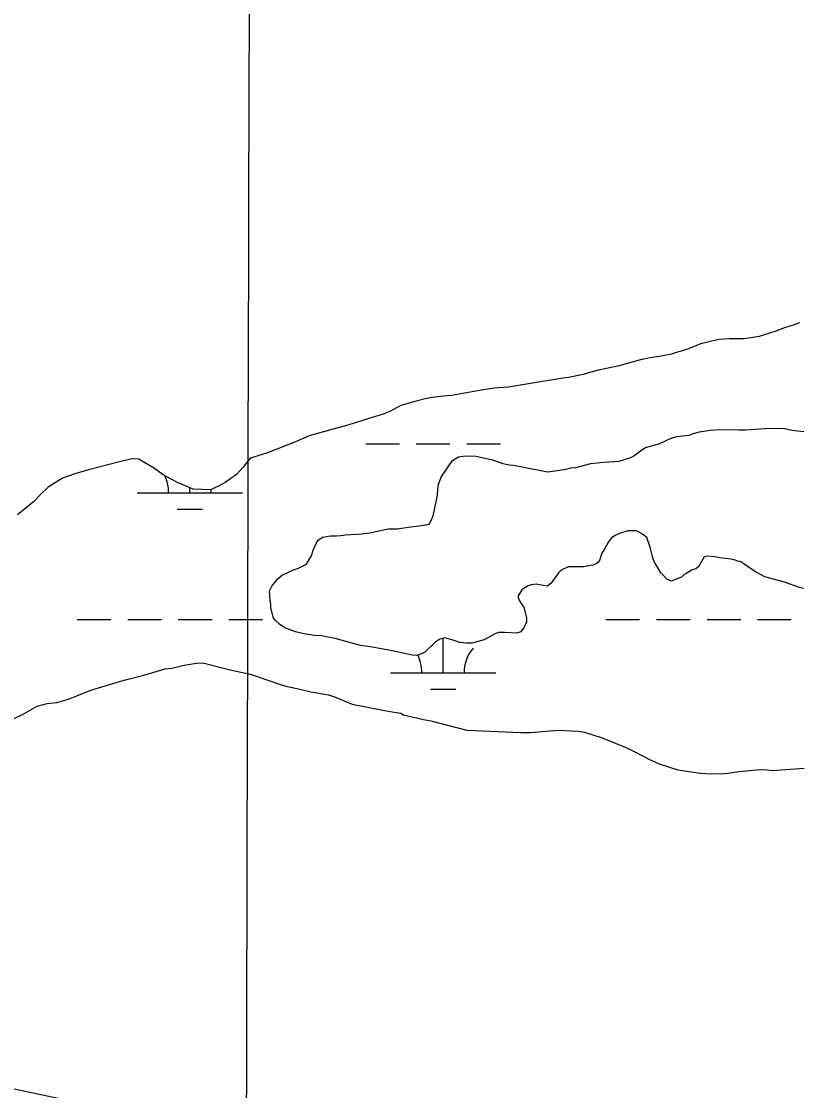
# Model space of a CAD drawing. Extents: x 3177185 to 3215018, y 812988 to 838321.
# Drawn here: x 3202105 to 3202844, y 829415 to 830430 of the extents above; entities that cross this region are included whole.
import ezdxf

# ---------------------------------------------------------------- set-up
doc = ezdxf.new("R2010")
doc.units = 0
for name, color, linetype in [('V-GRID-MAJR', 7, 'Continuous'), ('V-ROAD-CNTR', 7, 'Continuous'), ('V-WETL-SWMP', 7, 'Continuous')]:
    doc.layers.add(name, color=color, linetype=linetype)

msp = doc.modelspace()

# ---------------------------------------------------------------- linework, layer by layer
at = {"layer": 'V-GRID-MAJR'}
msp.add_spline([(3202295.5, 818350.5), (3202308.8, 824409.7), (3202322, 830472), (3202335.2, 836534.3), (3202335.2, 836537.4)], degree=3, dxfattribs=at)
at = {"layer": 'V-ROAD-CNTR'}
msp.add_lwpolyline([(3202062.5, 829423.8), (3202150.9, 829405.1)], dxfattribs=at)
at = {"layer": 'V-WETL-SWMP'}
for p, q in [((3202829.9, 830138.8), (3202821.5, 830135.8)), ((3202838.2, 830141.5), (3202829.9, 830138.8)), ((3202844.2, 830143.5), (3202838.2, 830141.5)), ((3202767.8, 830127.7), (3202750.1, 830123.7)), ((3202777.8, 830128.4), (3202767.8, 830127.7)), ((3202791.5, 830128.4), (3202777.8, 830128.4)), ((3202805.9, 830130.8), (3202791.5, 830128.4)), ((3202821.5, 830135.8), (3202805.9, 830130.8)), ((3202734.1, 830117.3), (3202730.5, 830116.3)), ((3202743.5, 830121), (3202734.1, 830117.3)), ((3202750.1, 830123.7), (3202743.5, 830121)), ((3202693.1, 830108.5), (3202671.7, 830102.5)), ((3202702.4, 830110.5), (3202693.1, 830108.5)), ((3202712.8, 830111.9), (3202702.4, 830110.5)), ((3202722.5, 830113.9), (3202712.8, 830111.9)), ((3202726.1, 830115.3), (3202722.5, 830113.9)), ((3202730.5, 830116.3), (3202726.1, 830115.3)), ((3202654.7, 830099.1), (3202646.1, 830096.7)), ((3202671.7, 830102.5), (3202654.7, 830099.1)), ((3202619.4, 830091), (3202585, 830085.3)), ((3202624.7, 830091.7), (3202619.4, 830091)), ((3202638.7, 830094.7), (3202624.7, 830091.7)), ((3202646.1, 830096.7), (3202638.7, 830094.7)), ((3202535, 830078.5), (3202513.9, 830074.8)), ((3202546, 830080.2), (3202535, 830078.5)), ((3202554.3, 830081.5), (3202546, 830080.2)), ((3202568, 830082.6), (3202554.3, 830081.5)), ((3202579.3, 830084.3), (3202568, 830082.6)), ((3202585, 830085.3), (3202579.3, 830084.3)), ((3202480.2, 830069.4), (3202465.6, 830065)), ((3202489.9, 830071.7), (3202480.2, 830069.4)), ((3202495.6, 830072.7), (3202489.9, 830071.7)), ((3202503.3, 830073.7), (3202495.6, 830072.7)), ((3202509.6, 830074.4), (3202503.3, 830073.7)), ((3202513.9, 830074.8), (3202509.6, 830074.4)), ((3202448.9, 830056.9), (3202444.9, 830055.6)), ((3202455.2, 830059.6), (3202448.9, 830056.9)), ((3202465.6, 830065), (3202455.2, 830059.6)), ((3202415.2, 830046.5), (3202400.2, 830042.5)), ((3202436.2, 830053.2), (3202415.2, 830046.5)), ((3202444.9, 830055.6), (3202436.2, 830053.2)), ((3202378.5, 830036.4), (3202365.5, 830030.7)), ((3202400.2, 830042.5), (3202378.5, 830036.4)), ((3202727.7, 830035.6), (3202733.1, 830036.3)), ((3202733.1, 830036.3), (3202739.4, 830036.9)), ((3202739.4, 830036.9), (3202743.4, 830038.6)), ((3202743.4, 830038.6), (3202749.1, 830040.3)), ((3202749.1, 830040.3), (3202759.4, 830041.7)), ((3202759.4, 830041.7), (3202768.4, 830042.3)), ((3202768.4, 830042.3), (3202786.1, 830042)), ((3202786.1, 830042), (3202792.8, 830042.1)), ((3202792.8, 830042.1), (3202811.8, 830043.4)), ((3202811.8, 830043.4), (3202828.5, 830043.5)), ((3202828.5, 830043.5), (3202836.9, 830041.8)), ((3202836.9, 830041.8), (3202848.2, 830040.5)), ((3202365.5, 830030.7), (3202339.1, 830020.3)), ((3202432.3, 830028.6), (3202464.3, 830028.6)), ((3202480.3, 830028.6), (3202512.3, 830028.6)), ((3202528.3, 830028.6), (3202560.3, 830028.6)), ((3202698, 830025.2), (3202711.4, 830029.2)), ((3202711.4, 830029.2), (3202722.4, 830034.2)), ((3202722.4, 830034.2), (3202727.7, 830035.6)), ((3202326.1, 830016), (3202322.5, 830015)), ((3202329.8, 830017.3), (3202326.1, 830016)), ((3202339.1, 830020.3), (3202329.8, 830017.3)), ((3202514.8, 830012.8), (3202520.5, 830016.5)), ((3202520.5, 830016.5), (3202524.8, 830017.1)), ((3202524.8, 830017.1), (3202531.8, 830017.5)), ((3202531.8, 830017.5), (3202537.2, 830017.2)), ((3202537.2, 830017.2), (3202552.5, 830013.5)), ((3202673, 830012.4), (3202684, 830015.8)), ((3202684, 830015.8), (3202687.4, 830017.8)), ((3202687.4, 830017.8), (3202691, 830020.5)), ((3202691, 830020.5), (3202694.4, 830023.2)), ((3202694.4, 830023.2), (3202698, 830025.2)), ((3202198.6, 830011.7), (3202169, 830004)), ((3202205.3, 830013.4), (3202198.6, 830011.7)), ((3202211, 830014.4), (3202205.3, 830013.4)), ((3202217, 830014.1), (3202211, 830014.4)), ((3202231.7, 830005.4), (3202217, 830014.1)), ((3202240.1, 829999.4), (3202231.7, 830005.4)), ((3202315.8, 830006.6), (3202309.5, 829999.6)), ((3202322.5, 830015), (3202315.8, 830006.6)), ((3202504.2, 829997.7), (3202511.8, 830008.8)), ((3202511.8, 830008.8), (3202514.8, 830012.8)), ((3202552.5, 830013.5), (3202562.6, 830010.2)), ((3202562.6, 830010.2), (3202568.6, 830008.9)), ((3202568.6, 830008.9), (3202572.6, 830008.6)), ((3202572.6, 830008.6), (3202580.9, 830006.9)), ((3202580.9, 830006.9), (3202605, 830002.3)), ((3202622.7, 830004.7), (3202627, 830006)), ((3202627, 830006), (3202631.7, 830006.3)), ((3202631.7, 830006.3), (3202640, 830008.4)), ((3202640, 830008.4), (3202646, 830010)), ((3202646, 830010), (3202658, 830011.4)), ((3202658, 830011.4), (3202673, 830012.4)), ((3202144.6, 829996.2), (3202130.9, 829987.5)), ((3202156.3, 830000.3), (3202144.6, 829996.2)), ((3202169, 830004), (3202156.3, 830000.3)), ((3202246.4, 829995.8), (3202240.1, 829999.4)), ((3202254.1, 829991.8), (3202246.4, 829995.8)), ((3202309.5, 829999.6), (3202298.8, 829991.9)), ((3202501.5, 829990.4), (3202504.2, 829997.7)), ((3202605, 830002.3), (3202616.7, 830003.6)), ((3202616.7, 830003.6), (3202622.7, 830004.7)), ((3202130.9, 829987.5), (3202123.6, 829980.8)), ((3202265.5, 829987.1), (3202254.1, 829991.8)), ((3202265.2, 829982.2), (3202265.2, 829987.2)), ((3202268.5, 829985.8), (3202265.5, 829987.1)), ((3202284.8, 829985.2), (3202268.5, 829985.8)), ((3202293.2, 829988.9), (3202284.8, 829985.2)), ((3202298.8, 829991.9), (3202293.2, 829988.9)), ((3202500.5, 829980), (3202500.9, 829985.4)), ((3202500.9, 829985.4), (3202501.5, 829990.4)), ((3202123.6, 829980.8), (3202116.9, 829973.8)), ((3202215.2, 829982.2), (3202315.2, 829982.2)), ((3202496.2, 829960.3), (3202499.6, 829975.4)), ((3202499.6, 829975.4), (3202500.5, 829980)), ((3202116.9, 829973.8), (3202101.6, 829961.4)), ((3202253.2, 829966.7), (3202277.2, 829966.7)), ((3202492.6, 829952.6), (3202494.9, 829956.7)), ((3202494.9, 829956.7), (3202496.2, 829960.3)), ((3202436.2, 829944.2), (3202443.2, 829945.9)), ((3202443.2, 829945.9), (3202453.9, 829948.2)), ((3202453.9, 829948.2), (3202457.6, 829947.9)), ((3202457.6, 829947.9), (3202462.6, 829948.2)), ((3202462.6, 829948.2), (3202466.2, 829948.6)), ((3202466.2, 829948.6), (3202477.2, 829950.3)), ((3202477.2, 829950.3), (3202482.9, 829951)), ((3202482.9, 829951), (3202492.6, 829952.6)), ((3202681.2, 829946), (3202673.2, 829943.7)), ((3202689.5, 829946.1), (3202681.2, 829946)), ((3202694.9, 829943.1), (3202689.5, 829946.1)), ((3202383.2, 829930.1), (3202385.5, 829934.7)), ((3202385.5, 829934.7), (3202387.2, 829937.4)), ((3202387.2, 829937.4), (3202391.2, 829940.1)), ((3202391.2, 829940.1), (3202398.8, 829941.4)), ((3202398.8, 829941.4), (3202404.5, 829941.4)), ((3202404.5, 829941.4), (3202408.8, 829941.8)), ((3202408.8, 829941.8), (3202413.2, 829942.5)), ((3202413.2, 829942.5), (3202428.5, 829943.2)), ((3202428.5, 829943.2), (3202436.2, 829944.2)), ((3202662.9, 829935.6), (3202658.9, 829928.6)), ((3202665.8, 829939.7), (3202662.9, 829935.6)), ((3202669.8, 829942), (3202665.8, 829939.7)), ((3202673.2, 829943.7), (3202669.8, 829942)), ((3202699.2, 829939.7), (3202694.9, 829943.1)), ((3202702.2, 829930.7), (3202699.2, 829939.7)), ((3202381.2, 829923), (3202382.2, 829926.7)), ((3202382.2, 829926.7), (3202383.2, 829930.1)), ((3202656.5, 829925), (3202653.9, 829916.9)), ((3202658.9, 829928.6), (3202656.5, 829925)), ((3202704.9, 829920.4), (3202702.2, 829930.7)), ((3202368.5, 829910.7), (3202376.2, 829914.4)), ((3202376.2, 829914.4), (3202381.2, 829923)), ((3202651.2, 829914.9), (3202647.9, 829913.6)), ((3202653.9, 829916.9), (3202651.2, 829914.9)), ((3202706.6, 829916.4), (3202704.9, 829920.4)), ((3202712.6, 829906.4), (3202706.6, 829916.4)), ((3202753.7, 829921.5), (3202748.3, 829912.1)), ((3202756.7, 829922.2), (3202753.7, 829921.5)), ((3202763.4, 829921.5), (3202756.7, 829922.2)), ((3202768.4, 829920.5), (3202763.4, 829921.5)), ((3202779, 829919.2), (3202768.4, 829920.5)), ((3202782, 829918.5), (3202779, 829919.2)), ((3202785.7, 829917.5), (3202782, 829918.5)), ((3202788.7, 829916.6), (3202785.7, 829917.5)), ((3202792.7, 829913.6), (3202788.7, 829916.6)), ((3202349.2, 829900.9), (3202353.2, 829904.3)), ((3202353.2, 829904.3), (3202357.2, 829906)), ((3202357.2, 829906), (3202363.8, 829909)), ((3202363.8, 829909), (3202368.5, 829910.7)), ((3202615.2, 829906.2), (3202608.2, 829896.5)), ((3202617.8, 829908.9), (3202615.2, 829906.2)), ((3202624.5, 829911.9), (3202617.8, 829908.9)), ((3202638.9, 829911.9), (3202624.5, 829911.9)), ((3202647.9, 829913.6), (3202638.9, 829911.9)), ((3202715, 829903.7), (3202712.6, 829906.4)), ((3202734.3, 829904.4), (3202732, 829902.1)), ((3202737.3, 829906.1), (3202734.3, 829904.4)), ((3202741.7, 829908.8), (3202737.3, 829906.1)), ((3202745.7, 829910.1), (3202741.7, 829908.8)), ((3202748.3, 829912.1), (3202745.7, 829910.1)), ((3202803.1, 829906.9), (3202792.7, 829913.6)), ((3202811.1, 829902.6), (3202803.1, 829906.9)), ((3202343.2, 829893.6), (3202347.2, 829898.6)), ((3202347.2, 829898.6), (3202349.2, 829900.9)), ((3202586.5, 829893.8), (3202583.2, 829892.1)), ((3202589.5, 829894.8), (3202586.5, 829893.8)), ((3202594.2, 829895.5), (3202589.5, 829894.8)), ((3202600.9, 829894.1), (3202594.2, 829895.5)), ((3202604.9, 829893.5), (3202600.9, 829894.1)), ((3202608.2, 829896.5), (3202604.9, 829893.5)), ((3202718.3, 829900.4), (3202715, 829903.7)), ((3202722.3, 829898.4), (3202718.3, 829900.4)), ((3202732, 829902.1), (3202722.3, 829898.4)), ((3202829.8, 829897.3), (3202811.1, 829902.6)), ((3202844.2, 829892.3), (3202829.8, 829897.3)), ((3202340.9, 829889.2), (3202343.2, 829893.6)), ((3202341.2, 829884.9), (3202340.9, 829889.2)), ((3202341.5, 829879.9), (3202341.2, 829884.9)), ((3202580.5, 829890.1), (3202576.8, 829883.7)), ((3202576.8, 829883.7), (3202578.2, 829879.7)), ((3202583.2, 829892.1), (3202580.5, 829890.1)), ((3202847.9, 829891.3), (3202844.2, 829892.3)), ((3202342.2, 829876.6), (3202341.5, 829879.9)), ((3202342.2, 829872.9), (3202342.2, 829876.6)), ((3202578.2, 829879.7), (3202580.5, 829876.1)), ((3202580.5, 829876.1), (3202582.5, 829873.7)), ((3202582.5, 829873.7), (3202584.9, 829863.1)), ((3202344.6, 829863.2), (3202342.2, 829872.9)), ((3202158.4, 829862.1), (3202190.4, 829862.1)), ((3202206.4, 829862.1), (3202238.4, 829862.1)), ((3202254.4, 829862.1), (3202286.4, 829862.1)), ((3202302.4, 829862.1), (3202334.4, 829862.1)), ((3202346.9, 829860.6), (3202344.6, 829863.2)), ((3202350.6, 829857.6), (3202346.9, 829860.6)), ((3202355.6, 829853.9), (3202350.6, 829857.6)), ((3202365.6, 829850.2), (3202355.6, 829853.9)), ((3202582.6, 829854.7), (3202579.6, 829850.4)), ((3202584.9, 829859.4), (3202582.6, 829854.7)), ((3202584.9, 829863.1), (3202584.9, 829859.4)), ((3202660.3, 829862.1), (3202692.3, 829862.1)), ((3202708.3, 829862.1), (3202740.3, 829862.1)), ((3202756.3, 829862.1), (3202788.3, 829862.1)), ((3202804.3, 829862.1), (3202836.3, 829862.1)), ((3202374, 829848.3), (3202365.6, 829850.2)), ((3202383.3, 829846.9), (3202374, 829848.3)), ((3202390.3, 829846.3), (3202383.3, 829846.9)), ((3202403.4, 829844), (3202390.3, 829846.3)), ((3202421.7, 829839), (3202403.4, 829844)), ((3202502.5, 829843.2), (3202497.8, 829840.2)), ((3202507.5, 829844.5), (3202502.5, 829843.2)), ((3202505.7, 829811.4), (3202505.7, 829844)), ((3202516.2, 829841.9), (3202507.5, 829844.5)), ((3202554.6, 829848), (3202544.9, 829842.6)), ((3202558.2, 829849.6), (3202554.6, 829848)), ((3202564.2, 829849.7), (3202558.2, 829849.6)), ((3202575.9, 829849), (3202564.2, 829849.7)), ((3202579.6, 829850.4), (3202575.9, 829849)), ((3202427.4, 829837.4), (3202421.7, 829839)), ((3202436.8, 829836), (3202427.4, 829837.4)), ((3202440.4, 829835.4), (3202436.8, 829836)), ((3202457.5, 829832.1), (3202440.4, 829835.4)), ((3202497.8, 829840.2), (3202488.2, 829830.5)), ((3202521.5, 829840.2), (3202516.2, 829841.9)), ((3202527.9, 829839.6), (3202521.5, 829840.2)), ((3202533.5, 829839.6), (3202527.9, 829839.6)), ((3202544.9, 829842.6), (3202533.5, 829839.6)), ((3202472.2, 829829.1), (3202457.5, 829832.1)), ((3202476.8, 829828.1), (3202472.2, 829829.1)), ((3202480.8, 829827.8), (3202476.8, 829828.1)), ((3202488.2, 829830.5), (3202480.8, 829827.8)), ((3202221.8, 829809.1), (3202241.8, 829815.2)), ((3202241.8, 829815.2), (3202248.1, 829815.9)), ((3202248.1, 829815.9), (3202259.8, 829818.6)), ((3202259.8, 829818.6), (3202263.8, 829819.2)), ((3202263.8, 829819.2), (3202271.5, 829820.6)), ((3202271.5, 829820.6), (3202277.8, 829820.9)), ((3202277.8, 829820.9), (3202303.5, 829814.3)), ((3202303.5, 829814.3), (3202310.9, 829812.7)), ((3202310.9, 829812.7), (3202321.2, 829810.3)), ((3202171.4, 829795), (3202198.7, 829803.1)), ((3202198.7, 829803.1), (3202204.4, 829804.8)), ((3202204.4, 829804.8), (3202221.8, 829809.1)), ((3202321.2, 829810.3), (3202328.6, 829808)), ((3202328.6, 829808), (3202335.6, 829805.7)), ((3202335.6, 829805.7), (3202355.3, 829799.1)), ((3202455.7, 829811.4), (3202555.7, 829811.4)), ((3202158.1, 829789.6), (3202171.4, 829795)), ((3202355.3, 829799.1), (3202369.7, 829795.8)), ((3202369.7, 829795.8), (3202380.3, 829793.4)), ((3202380.3, 829793.4), (3202397, 829790.5)), ((3202493.7, 829795.9), (3202517.7, 829795.9)), ((3202120.4, 829779.6), (3202130, 829782.2)), ((3202130, 829782.2), (3202139, 829783.3)), ((3202139, 829783.3), (3202150, 829786.3)), ((3202150, 829786.3), (3202158.1, 829789.6)), ((3202397, 829790.5), (3202402.7, 829788.5)), ((3202402.7, 829788.5), (3202419.4, 829781.5)), ((3202064.3, 829751.7), (3202107, 829772.2)), ((3202107, 829772.2), (3202120.4, 829779.6)), ((3202419.4, 829781.5), (3202448.5, 829775.9)), ((3202448.5, 829775.9), (3202452.1, 829775.2)), ((3202452.1, 829775.2), (3202461.2, 829773.6)), ((3202461.2, 829773.6), (3202465.5, 829772.9)), ((3202465.5, 829772.9), (3202468.2, 829771.3)), ((3202468.2, 829771.3), (3202487.2, 829767)), ((3202487.2, 829767), (3202494.2, 829765.6)), ((3202494.2, 829765.6), (3202528.2, 829756.8)), ((3202528.2, 829756.8), (3202579.7, 829754.8)), ((3202579.7, 829754.8), (3202589.4, 829754.5)), ((3202589.4, 829754.5), (3202614.7, 829756.9)), ((3202614.7, 829756.9), (3202634.4, 829755.9)), ((3202634.4, 829755.9), (3202640.1, 829754.9)), ((3202640.1, 829754.9), (3202656.8, 829749.6)), ((3202656.8, 829749.6), (3202680.2, 829740)), ((3202680.2, 829740), (3202684.5, 829738)), ((3202684.5, 829738), (3202696.9, 829731.4)), ((3202696.9, 829731.4), (3202701.2, 829729.4)), ((3202701.2, 829729.4), (3202710.9, 829725)), ((3202710.9, 829725), (3202728.6, 829719.1)), ((3202728.6, 829719.1), (3202750, 829716.1)), ((3202750, 829716.1), (3202755, 829715.8)), ((3202755, 829715.8), (3202768.7, 829715.5)), ((3202768.7, 829715.5), (3202776.4, 829716.2)), ((3202776.4, 829716.2), (3202786.4, 829717.5)), ((3202786.4, 829717.5), (3202806.7, 829719.6)), ((3202806.7, 829719.6), (3202813.4, 829719.3)), ((3202813.4, 829719.3), (3202818.1, 829718.6)), ((3202818.1, 829718.6), (3202848.4, 829720.7))]:
    msp.add_line(p, q, dxfattribs=at)
for centre, start, end in [((3202210, 829982.6), 359.2282, 27.0718), ((3202320.4, 829982.6), 175.5451, 180.7718), ((3202560.9, 829811.8), 139.2282, 180.7718), ((3202450.4, 829811.8), 359.2282, 27.4888)]:
    msp.add_arc(centre, 35.2, start, end, dxfattribs=at)

doc.saveas('drawing.dxf')
